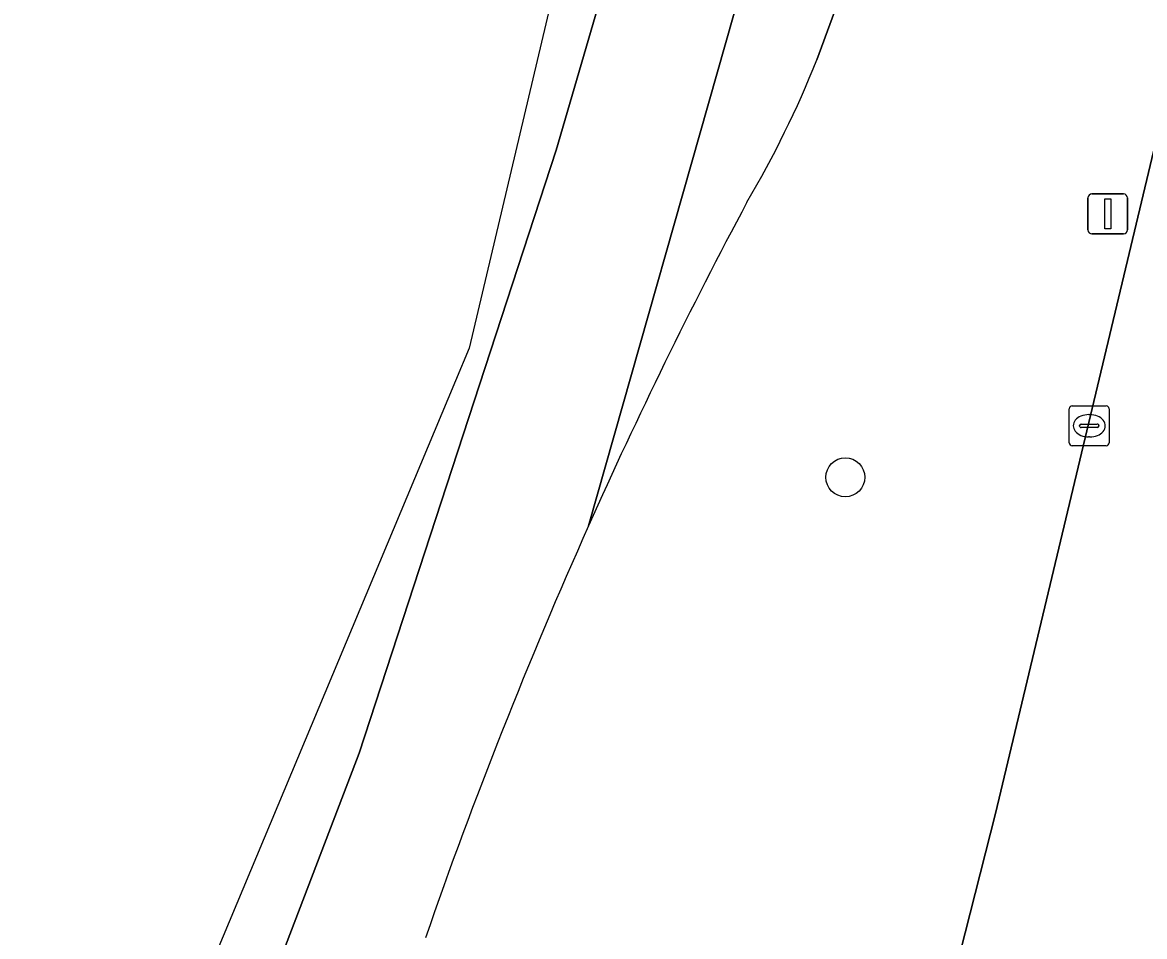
# Model space of a CAD drawing. Extents: x 162803 to 163818, y 381639 to 382475.
# Drawn here: x 162990.98 to 163019.08, y 382301.63 to 382324.52 of the extents above; entities that cross this region are included whole.
import ezdxf

# ---------------------------------------------------------------- set-up
doc = ezdxf.new("R2010")
doc.units = 0
for name, color, linetype in [('IMGEO_Berm_groen', 7, 'Continuous'), ('IMGEO_Boom', 7, 'Continuous'), ('IMGEO_Kolk', 7, 'Continuous'), ('IMGEO_Lichtmast', 7, 'Continuous'), ('IMGEO_Rijbaan_lokaal_gesloten', 7, 'Continuous'), ('IMGEO_Rijbaan_regionaal_gesloten', 7, 'Continuous')]:
    doc.layers.add(name, color=color, linetype=linetype)

msp = doc.modelspace()

# ---------------------------------------------------------------- linework, layer by layer
at = {"layer": 'IMGEO_Berm_groen'}
for points in [[(163015.341, 382304.711), (163019.833, 382323.527), (163020.941, 382328.112), (163028.764, 382360.48)], [(163014.231, 382332.739), (163010.867, 382323.588)], [(163011.407, 382289.212), (163015.341, 382304.711)]]:
    msp.add_lwpolyline(points, dxfattribs=at)
for centre, radius, start, end in [((162987.151, 382332.996), 25.514, 329.4363, 338.3628), ((163121.856, 382259.83), 127.798, 151.90113, 155.94598), ((163122.853, 382259.363), 128.899, 155.93735, 160.87383)]:
    msp.add_arc(centre, radius, start, end, dxfattribs=at)
at = {"layer": 'IMGEO_Boom'}
msp.add_circle((163011.583, 382313.132), 0.489, dxfattribs=at)
at = {"layer": 'IMGEO_Kolk'}
for p, q in [((163017.189, 382313.996), (163017.189, 382314.848)), ((163017.264, 382314.922), (163018.116, 382314.922)), ((163017.677, 382314.702), (163017.702, 382314.702)), ((163018.19, 382314.848), (163018.19, 382313.996)), ((163017.448, 382314.416), (163017.448, 382314.428)), ((163017.886, 382314.379), (163017.488, 382314.379)), ((163017.491, 382314.465), (163017.889, 382314.465)), ((163017.932, 382314.428), (163017.932, 382314.416)), ((163017.7, 382314.142), (163017.675, 382314.142)), ((163018.116, 382313.922), (163017.264, 382313.922))]:
    msp.add_line(p, q, dxfattribs=at)
for points in [[(163017.189, 382313.996), (163017.189, 382314.848)], [(163017.264, 382314.922), (163018.116, 382314.922)], [(163018.19, 382314.848), (163018.19, 382313.996)], [(163018.116, 382313.922), (163017.264, 382313.922)]]:
    msp.add_lwpolyline(points, dxfattribs=at)
for centre, radius, start, end in [((163017.266, 382314.846), 0.0765, 91.552, 178.448), ((163017.266, 382314.846), 0.0765, 91.552, 178.448), ((163018.114, 382314.846), 0.0765, 1.552, 88.448), ((163018.114, 382314.846), 0.0765, 1.552, 88.448), ((163017.488, 382314.425), 0.0403, 85.8775, 175.7526), ((163017.485, 382314.415), 0.0366, 178.938, 274.7102), ((163017.889, 382314.422), 0.043, 264.8664, 352.4533), ((163017.893, 382314.427), 0.0386, 1.7309, 96.639), ((163017.266, 382313.998), 0.0765, 181.552, 268.448), ((163017.266, 382313.998), 0.0765, 181.552, 268.448), ((163018.114, 382313.998), 0.0765, 271.552, 358.448), ((163018.114, 382313.998), 0.0765, 271.552, 358.448)]:
    msp.add_arc(centre, radius, start, end, dxfattribs=at)
for centre, major_axis, ratio, start_param, end_param in [((163017.676, 382314.422), (-0.387, 0.002), 0.722429, 4.712389, 7.853982), ((163017.701, 382314.422), (-0.39, 0.002), 0.717154, 1.570796, 4.712389)]:
    msp.add_ellipse(centre, major_axis=major_axis, ratio=ratio, start_param=start_param, end_param=end_param, dxfattribs=at)
at = {"layer": 'IMGEO_Lichtmast'}
for p, q in [((163017.658, 382319.328), (163017.658, 382320.128)), ((163017.658, 382320.128), (163017.658, 382319.328)), ((163017.758, 382320.228), (163018.548, 382320.228)), ((163018.548, 382320.228), (163017.758, 382320.228)), ((163018.648, 382320.128), (163018.648, 382319.328)), ((163018.648, 382319.328), (163018.648, 382320.128)), ((163018.548, 382319.228), (163017.758, 382319.228)), ((163017.758, 382319.228), (163018.548, 382319.228))]:
    msp.add_line(p, q, dxfattribs=at)
msp.add_lwpolyline([(163018.078, 382320.103), (163018.228, 382320.103), (163018.228, 382319.353), (163018.078, 382319.353), (163018.078, 382320.103)], dxfattribs=at)
for centre, start, end in [((163017.758, 382320.128), 90, 180), ((163017.758, 382320.128), 90, 180), ((163018.548, 382320.128), 0, 90), ((163018.548, 382320.128), 360, 90), ((163017.758, 382319.328), 180, 270), ((163017.758, 382319.328), 180, 270), ((163018.548, 382319.328), 270, 0), ((163018.548, 382319.328), 270, 0)]:
    msp.add_arc(centre, 0.1, start, end, dxfattribs=at)
at = {"layer": 'IMGEO_Rijbaan_lokaal_gesloten'}
msp.add_lwpolyline([(163019.503, 382289.487), (163025.206, 382312.391), (163025.226, 382312.668), (163027.594, 382322.046), (163027.611, 382322.091), (163035.219, 382354.192), (163036.585, 382363.359), (163035.23, 382371.584), (163024.715, 382327.217), (163020.941, 382328.112), (163019.833, 382323.527), (163015.341, 382304.711), (163011.407, 382289.212)], dxfattribs=at)
at = {"layer": 'IMGEO_Rijbaan_regionaal_gesloten'}
for points in [[(162956.261, 382217.556), (162956.788, 382217.246), (162957.041, 382217.097), (162957.334, 382216.925), (162970.099, 382238.803), (162988.069, 382276.576), (162999.406, 382306.223), (163004.339, 382321.327), (163010.545, 382342.595), (163016.751, 382367.915), (163022.202, 382392.931), (163024.249, 382401.938), (163027.1, 382412.472), (163031.008, 382425.974), (163036.242, 382443.17), (163034.29, 382443.535), (163021.987, 382400.242), (163002.164, 382316.367), (162982.804, 382270.096), (162963.365, 382229.253), (162959.404, 382222.731), (162956.261, 382217.556)], [(163039.378, 382442.583), (163036.242, 382443.17), (163031.008, 382425.974), (163027.1, 382412.472), (163024.249, 382401.938), (163022.202, 382392.931), (163016.751, 382367.915), (163010.545, 382342.595), (163004.339, 382321.327), (162999.406, 382306.223), (162988.069, 382276.576), (162970.099, 382238.803), (162957.334, 382216.925), (162960.228, 382215.223)], [(163036.043, 382420.861), (163039.715, 382433.174), (163042.023, 382440.643), (163042.393, 382442.019), (163039.378, 382442.583), (163036.917, 382433.491), (163034.689, 382425.944), (163031.259, 382414.339), (163029.659, 382408.85), (163024.915, 382389.012), (163018.973, 382363.856), (163013.601, 382341.216), (163011.315, 382332.64), (163008.8, 382324.751), (163005.155, 382311.92)], [(163005.155, 382311.92), (163008.8, 382324.751), (163011.315, 382332.64), (163013.601, 382341.216), (163018.973, 382363.856), (163024.915, 382389.012), (163029.659, 382408.85), (163031.259, 382414.339), (163034.689, 382425.944), (163036.917, 382433.491), (163039.378, 382442.583)], [(163010.867, 382323.588), (163014.231, 382332.739)]]:
    msp.add_lwpolyline(points, dxfattribs=at)
for centre, radius, start, end in [((162987.151, 382332.996), 25.514, 329.4363, 338.3628), ((163121.856, 382259.83), 127.798, 151.90113, 155.94598), ((163122.853, 382259.363), 128.899, 155.93735, 160.87383)]:
    msp.add_arc(centre, radius, start, end, dxfattribs=at)

doc.saveas('drawing.dxf')
